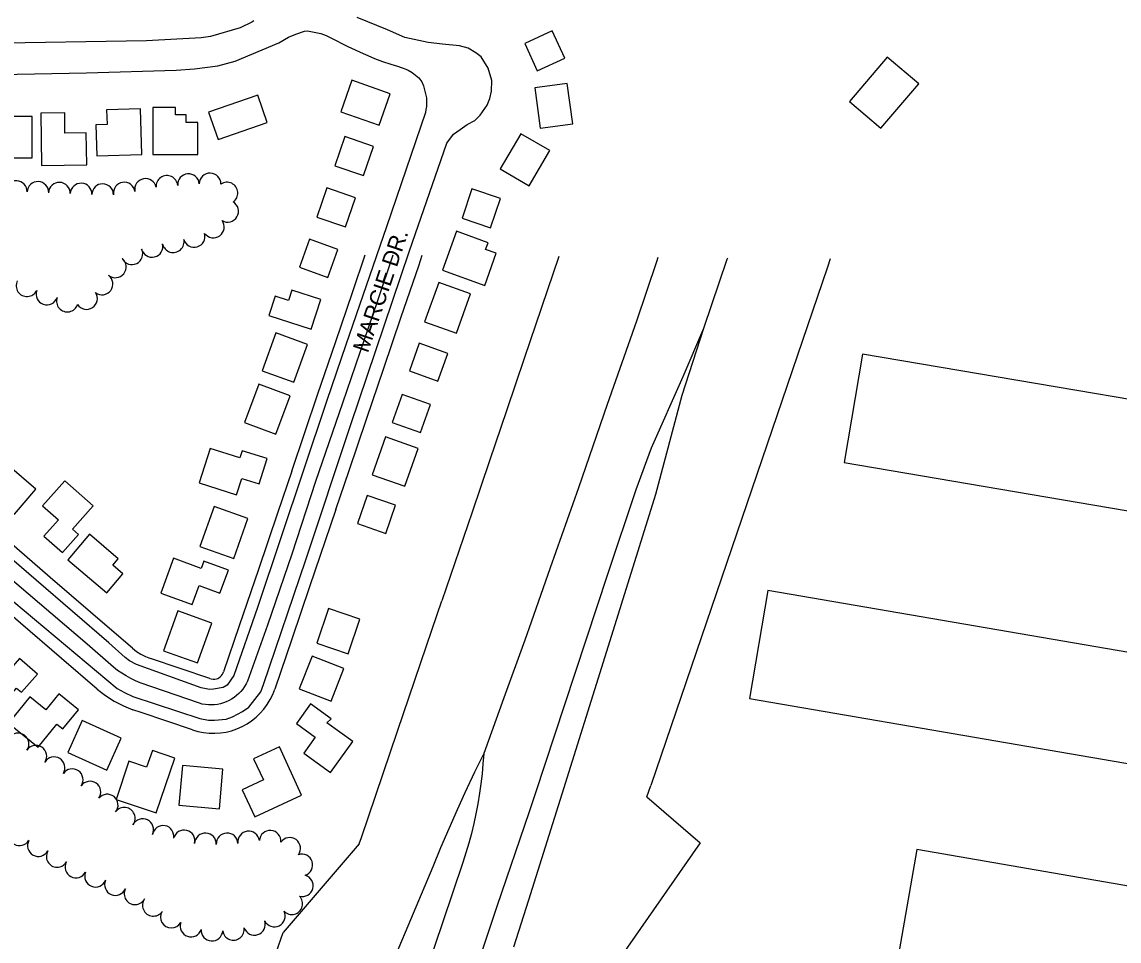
# Model space of a CAD drawing. Extents: x -25029 to 2274964, y -81170 to 687028.
# Drawn here: x -16160 to -15146, y -62222 to -61372 of the extents above; entities that cross this region are included whole.
import ezdxf

# ---------------------------------------------------------------- set-up
doc = ezdxf.new("R2010")
doc.units = 0
for name, color, linetype in [('81911BEA - RW_X_Fee_RW', 7, 'Continuous'), ('BLDG', 7, 'Continuous'), ('GE_X_CL_2000', 7, 'Continuous'), ('ROAD', 7, 'Continuous'), ('ROAD-NAME', 7, 'Continuous'), ('TREES', 7, 'Continuous')]:
    doc.layers.add(name, color=color, linetype=linetype)

msp = doc.modelspace()

# ---------------------------------------------------------------- linework, layer by layer
at = {"layer": '81911BEA - RW_X_Fee_RW'}
for p, q in [((-15415.7, -61599.1), (-15578.9, -62078.6)), ((-15986.6, -61979.8), (-16041.5, -61961.1)), ((-15582.5, -62089.2), (-15578.9, -62078.6)), ((-15582.5, -62089.2), (-15533.2, -62131.6)), ((-15848.4, -62132.7), (-15918.9, -62214.6)), ((-15533.2, -62131.6), (-15631, -62271.5)), ((-15954, -62316), (-15918.9, -62214.6))]:
    msp.add_line(p, q, dxfattribs=at)
for points in [[(-15910.9, -61788), (-15886.6, -61716.4), (-15870.5, -61669), (-15854.4, -61621.7), (-15842.9, -61587.8)], [(-15870.1, -61823.3), (-15857.8, -61787.2), (-15841.8, -61739.9), (-15825.7, -61692.5), (-15809.6, -61645.2), (-15793.5, -61597.9), (-15790.3, -61588.3)], [(-15663.9, -61589.4), (-15679.9, -61636.4), (-15696, -61683.8), (-15712.1, -61731.1), (-15728.1, -61778.5), (-15744.2, -61825.8), (-15772, -61907.7)], [(-15413.2, -61591.5), (-15415.7, -61599.1)], [(-16058, -61951.7), (-16077.1, -61935.3), (-16134.2, -61886.1), (-16172.1, -61853.4), (-16210, -61820.8), (-16247.9, -61788.2), (-16285.8, -61755.5), (-16291, -61751.1)], [(-16090.7, -61989.6), (-16123.8, -61961), (-16161.7, -61928.4), (-16199.6, -61895.8), (-16237.5, -61863.1), (-16275.3, -61830.5), (-16313.2, -61797.9), (-16323.6, -61789)], [(-15910.9, -61788), (-15924, -61826.7), (-15941.7, -61878.8), (-15959.4, -61930.9), (-15973.9, -61973.5)], [(-15870.1, -61823.3), (-15894.4, -61895), (-15910.5, -61942.3), (-15926.5, -61989.6)], [(-15848.4, -62132.7), (-15846.3, -62126.6), (-15813, -62028.5), (-15797, -61981.3), (-15780.9, -61933.9), (-15772, -61907.7)], [(-16058, -61951.7), (-16054.3, -61954.6), (-16050.2, -61957.2), (-16045.9, -61959.4), (-16041.5, -61961.1)], [(-15986.6, -61979.8), (-15985.3, -61980.1), (-15983.6, -61980.3), (-15981.8, -61980.2), (-15980.5, -61979.9), (-15979.3, -61979.5), (-15978.2, -61978.9), (-15977.1, -61978.1), (-15975.8, -61976.9), (-15974.8, -61975.5), (-15974.2, -61974.3), (-15973.9, -61973.5)], [(-16090.7, -61989.6), (-16086.7, -61992.7), (-16083.1, -61995.5), (-16075, -62000.6), (-16066.5, -62005), (-16057.6, -62008.5)], [(-16002.6, -62027.1), (-15997.6, -62028.6), (-15992.5, -62029.6), (-15987.3, -62030.2), (-15982, -62030.3), (-15976.8, -62030), (-15971.6, -62029.2), (-15966.6, -62027.9), (-15961.6, -62026.2), (-15956.8, -62024.1), (-15952.2, -62021.6), (-15947.9, -62018.7), (-15943.8, -62015.4), (-15940, -62011.8), (-15936.5, -62007.9), (-15933.5, -62003.6), (-15930.7, -61999.2), (-15928.4, -61994.5), (-15926.5, -61989.6)], [(-16002.6, -62027.1), (-16050, -62011.1), (-16057.6, -62008.5)]]:
    msp.add_lwpolyline(points, dxfattribs=at)
at = {"layer": 'BLDG'}
for points in [[(-15658.5, -61406.1), (-15670, -61380.8), (-15695.4, -61392.3), (-15683.9, -61417.7)], [(-15395.4, -61446.1), (-15366.4, -61470.8), (-15331.3, -61429.6), (-15360.3, -61404.9)], [(-15865.4, -61455.5), (-15830, -61467.9), (-15819.8, -61438.8), (-15855.2, -61426.4)], [(-15651, -61466.6), (-15656.1, -61429.3), (-15686.2, -61433.4), (-15681.1, -61470.7)], [(-15942.2, -61440.2), (-15987.8, -61456), (-15979, -61481.3), (-15933.5, -61465.6)], [(-16100.8, -61475.1), (-16120.5, -61475.3), (-16120.7, -61456.5), (-16142.8, -61456.7), (-16142.2, -61505.2), (-16100.4, -61504.7)], [(-16049.5, -61495.1), (-16050.7, -61452.9), (-16082, -61453.8), (-16081.6, -61467.4), (-16091.9, -61467.7), (-16091.1, -61496.3)], [(-15997.6, -61495), (-15997.6, -61465.6), (-16008.4, -61465.6), (-16008.4, -61458.4), (-16018.3, -61458.4), (-16018.3, -61451.6), (-16039.1, -61451.5), (-16039.1, -61494.9)], [(-16150.8, -61459.9), (-16175.9, -61459.8), (-16175.9, -61464.1), (-16181.5, -61464.1), (-16181.5, -61470.3), (-16191.3, -61470.3), (-16191.3, -61498), (-16150.9, -61498.1)], [(-15844.5, -61514.5), (-15835.2, -61487.6), (-15861.9, -61478.4), (-15871.1, -61505.4)], [(-15699.1, -61475.8), (-15718.1, -61508.4), (-15691.5, -61524), (-15672.4, -61491.4)], [(-15878.4, -61526), (-15887.6, -61553.1), (-15861.1, -61562), (-15851.9, -61535)], [(-15727.2, -61562.8), (-15718, -61535.8), (-15744.3, -61526.9), (-15753.4, -61554)], [(-15732.5, -61616.1), (-15721.8, -61586.4), (-15731.6, -61582.8), (-15729.3, -61576.6), (-15758.6, -61566), (-15771.6, -61601.9)], [(-15894.4, -61573.4), (-15903.7, -61599.4), (-15877.5, -61608.8), (-15868.2, -61582.8)], [(-15910.7, -61620.6), (-15913.7, -61630), (-15926.2, -61626), (-15932, -61643.8), (-15892.8, -61656.5), (-15883.9, -61629.3)], [(-15775, -61613.5), (-15788, -61649.9), (-15758.6, -61660.4), (-15745.6, -61623.9)], [(-15925.6, -61660.1), (-15938.3, -61695.1), (-15908.9, -61705.7), (-15896.3, -61670.7)], [(-15775.9, -61704.6), (-15766.7, -61679), (-15792.9, -61669.5), (-15802.1, -61695.2)], [(-15400.2, -61780), (-14953.2, -61855.9), (-14936.1, -61755.5), (-15383.1, -61679.6)], [(-15941.3, -61707.3), (-15954.6, -61743), (-15925.6, -61753.8), (-15912.3, -61718.1)], [(-15791.9, -61752.1), (-15782.7, -61726.1), (-15808.8, -61716.9), (-15818, -61742.8)], [(-15806.3, -61801.9), (-15794, -61766.9), (-15824.1, -61756.3), (-15836.4, -61791.4)], [(-15961.8, -61809.7), (-15957, -61794.6), (-15941, -61799.7), (-15933.6, -61776.3), (-15956.6, -61769), (-15958.7, -61775.6), (-15986.2, -61766.9), (-15996.3, -61798.7)], [(-16147.3, -61804.5), (-16173.9, -61781.6), (-16193.9, -61804.8), (-16167.2, -61827.7)], [(-16141.1, -61820.1), (-16126.6, -61832.9), (-16139.9, -61848), (-16122.7, -61863.2), (-16107.9, -61846.4), (-16113.5, -61841.4), (-16094.5, -61819.9), (-16120.7, -61796.9)], [(-15841, -61810.3), (-15850, -61836.2), (-15823.8, -61845.4), (-15814.8, -61819.5)], [(-15964.4, -61868.6), (-15951.3, -61831.8), (-15982.7, -61820.7), (-15995.8, -61857.5)], [(-16066.9, -61882.9), (-16076.2, -61874.9), (-16071.2, -61868.9), (-16097.8, -61846.2), (-16117.9, -61869.8), (-16081.8, -61900.4)], [(-16003, -61911.3), (-15996.4, -61893.6), (-15977.2, -61900.8), (-15969.3, -61879.5), (-15992.1, -61871), (-15994.7, -61877.9), (-16020, -61868.5), (-16031.9, -61900.6)], [(-15487.8, -61998.2), (-14992.8, -62083.3), (-14975.6, -61983.5), (-15470.7, -61898.4)], [(-15858.7, -61956.8), (-15847.9, -61924.7), (-15876.9, -61914.9), (-15887.7, -61947.1)], [(-16016.2, -61917.1), (-16029.4, -61954), (-15997.9, -61965.3), (-15984.7, -61928.4)], [(-16162.6, -61961.2), (-16176.6, -61977.5), (-16190.2, -61965.8), (-16209.3, -61988), (-16183.8, -62010), (-16165.2, -61988.5), (-16160.6, -61992.4), (-16146, -61975.5)], [(-15892, -61958.9), (-15903.9, -61989.1), (-15874.4, -62000.7), (-15862.6, -61970.5)], [(-16128.1, -62021.9), (-16122.5, -62026.3), (-16108.1, -62008.6), (-16126.3, -61993.9), (-16138.2, -62008.6), (-16152.9, -61996.7), (-16172.6, -62021), (-16145.3, -62043.2)], [(-15878.3, -62020.8), (-15874.3, -62016.9), (-15893.5, -62003.1), (-15906.6, -62021.3), (-15889.2, -62033.8), (-15899.8, -62048.6), (-15874.9, -62066.5), (-15854.4, -62037.9)], [(-16117.7, -62048.2), (-16081.9, -62064.3), (-16068.6, -62034.7), (-16104.5, -62018.6)], [(-16018.9, -62053.2), (-16039.7, -62046.2), (-16045, -62061.7), (-16061.3, -62056.2), (-16073.3, -62091.4), (-16036.1, -62104)], [(-15922.3, -62042.9), (-15946.1, -62053.9), (-15937, -62073.4), (-15956.7, -62082.5), (-15945.1, -62107.6), (-15901.7, -62087.6)], [(-16015.1, -62096.7), (-15977.7, -62100.1), (-15974.4, -62063.5), (-16011.8, -62060.1)], [(-15339.9, -62362.4), (-15333.1, -62323.8), (-15295.7, -62330.3), (-15290.5, -62300.8), (-15233.1, -62310.8), (-15238.2, -62340.2), (-15247.2, -62338.6), (-15249.1, -62349.6), (-15191.1, -62359.7), (-15187.2, -62337.6), (-15153.5, -62314.1), (-15133.6, -62317.5), (-15128.3, -62286.7), (-15158.2, -62281.5), (-15152.2, -62247.2), (-15093.4, -62257.4), (-15080.2, -62181.7), (-15333.1, -62137.7), (-15371.2, -62357)]]:
    msp.add_lwpolyline(points, close=True, dxfattribs=at)
at = {"layer": 'GE_X_CL_2000'}
for points in [[(-15817.4, -61588.1), (-15831.9, -61631.2), (-15864, -61724.9), (-15888.8, -61797.5), (-15910.9, -61864.6), (-15933.1, -61930.3), (-15951.7, -61982.2), (-15952.9, -61984.7), (-15954.4, -61987.1), (-15956, -61989.4), (-15957.8, -61991.6), (-15959.7, -61993.6), (-15961.8, -61995.5), (-15964, -61997.2), (-15966.4, -61998.8), (-15968.8, -62000.1), (-15971.4, -62001.3), (-15974, -62002.3), (-15976.8, -62003), (-15979.5, -62003.6)], [(-15572.4, -61590.2), (-15573.8, -61594.4), (-15592.3, -61649.1), (-15619.2, -61726.1), (-15645.7, -61803.3), (-15672.1, -61877.4), (-15689.5, -61927.4), (-15695.5, -61944.3), (-15714.9, -61997.5), (-15733.4, -62049.1)], [(-15529.9, -61655.6), (-15508.3, -61592), (-15507.8, -61590.7)], [(-15919.6, -62789.8), (-15892, -62707.6), (-15833, -62526.5), (-15802.3, -62433.4), (-15779.3, -62364.1), (-15750.7, -62280), (-15720.8, -62190.1), (-15691, -62102.8), (-15685.5, -62086), (-15658.3, -62003.6), (-15618.6, -61883.3), (-15592.4, -61804.9), (-15578.2, -61766.2), (-15548.9, -61700.4), (-15529.9, -61655.6)], [(-15705.5, -62227.8), (-15691.7, -62184.2), (-15660.8, -62086.2), (-15621.2, -61959.3), (-15574.2, -61809.1), (-15549.9, -61717.5), (-15529.9, -61655.6)], [(-15979.5, -62003.6), (-15982.3, -62004), (-15985.1, -62004.1), (-15987.9, -62004), (-15990.7, -62003.8), (-15993.5, -62003.3), (-15996.2, -62002.6), (-16051.1, -61983.8), (-16055.4, -61981.8), (-16059.7, -61979.6), (-16063.8, -61977.3), (-16067.9, -61974.8), (-16071.8, -61972.1), (-16075.6, -61969.2), (-16100, -61947.8), (-16198.8, -61863.6), (-16248.6, -61819.6), (-16301.8, -61775.1), (-16328.1, -61752.5), (-16355, -61728.3)], [(-15733.4, -62049.1), (-15741.8, -62066.3), (-15750.9, -62085.5), (-15758, -62101.1), (-15765.7, -62118.6), (-15773.2, -62136.2), (-15780.5, -62153.9), (-15816.9, -62240.2), (-15844, -62303.4), (-15875.6, -62374.5), (-15894.8, -62418), (-15926.6, -62485.7), (-15931.9, -62496.9)], [(-15733.4, -62049.1), (-15734.1, -62058.5), (-15734.9, -62067.8), (-15736, -62077), (-15737.2, -62085.6), (-15738.9, -62095.5), (-15740.6, -62104.7), (-15742.6, -62113.8), (-15744.8, -62122.9), (-15747.2, -62131.9), (-15749.9, -62140.9), (-15752.7, -62149.8), (-15771.3, -62204.8), (-15793.4, -62270.3)]]:
    msp.add_lwpolyline(points, dxfattribs=at)
at = {"layer": 'ROAD'}
for points in [[(-15946, -61371.5), (-15947.7, -61372.8), (-15958.4, -61377.9), (-15985.8, -61385.8), (-15994.7, -61387.2), (-16045, -61389.9), (-16195, -61392.4)], [(-16177.4, -61900.7), (-16072.1, -61989), (-16065.5, -61992.5), (-16057.7, -61996.3), (-15995.9, -62016.7), (-15987.8, -62018.2), (-15982.1, -62018.2), (-15971.5, -62017.4), (-15965.6, -62015.1), (-15956.5, -62010.3), (-15950.6, -62006.1), (-15939.4, -61992.1), (-15936.9, -61985.3), (-15897.9, -61869.9), (-15856.5, -61745.6), (-15801.9, -61584.2), (-15767.4, -61484.7), (-15761.3, -61476.1), (-15755.3, -61471.9), (-15748.7, -61467.4), (-15741.5, -61463.5), (-15736.6, -61458.6), (-15730.3, -61449.5), (-15727.6, -61443.2), (-15726.3, -61436.6), (-15725.8, -61426.7), (-15729.2, -61415.3), (-15735.8, -61404.8), (-15740.8, -61400.9), (-15747.9, -61396.8), (-15755.8, -61394.5), (-15771.4, -61393.1), (-15784.8, -61391.4), (-15806.3, -61386.9), (-15822.3, -61379.7), (-15850.4, -61368.3)], [(-16372.9, -61424.9), (-16100.6, -61419.4), (-16017.7, -61417), (-16000.8, -61415.8), (-15979.3, -61412.9), (-15963, -61408.8), (-15922.9, -61391.7), (-15913.8, -61386.5), (-15907.2, -61383.7), (-15899.2, -61381), (-15896.3, -61380.6), (-15884, -61383.1), (-15878.9, -61385), (-15874.7, -61387.2), (-15859, -61395.1), (-15844.7, -61401.8), (-15840.6, -61403.5), (-15834.2, -61406.2), (-15827.1, -61409), (-15819.3, -61411.4), (-15813.2, -61413.5), (-15808.7, -61414.9), (-15805.4, -61416), (-15803.3, -61417), (-15799.4, -61419.3), (-15793.3, -61424), (-15790.7, -61427.9), (-15789.2, -61431.5), (-15786.4, -61442.7), (-15786.2, -61446.1), (-15786.4, -61450.6), (-15786.8, -61453.5), (-15787.3, -61456.2), (-15823.2, -61561.8), (-15860.9, -61671.2), (-15878.3, -61722.7), (-15942.5, -61913.9), (-15964.5, -61976.9), (-15970.5, -61985.7), (-15974.2, -61987.9), (-15983.2, -61989.6), (-15986.9, -61989.8), (-15994.7, -61988.2), (-16054.4, -61966.6), (-16060.7, -61963.3), (-16064.8, -61960.1), (-16079.8, -61946.8), (-16147.2, -61888.6), (-16283.4, -61771.4)]]:
    msp.add_lwpolyline(points, dxfattribs=at)
at = {"layer": 'TREES'}
for centre, start, end in [((-16165.5, -61529.3), 357.8167, 177.8167), ((-16046, -61527.3), 11.0424, 191.0424), ((-16026.2, -61524.5), 4.9931, 184.9931), ((-16006.3, -61522.9), 4.5621, 184.5621), ((-15986.3, -61522.3), 358.8737, 178.8737), ((-16145.5, -61530.1), 357.5501, 177.5501), ((-16125.6, -61530.8), 358.0466, 178.0466), ((-16105.6, -61531.6), 357.4825, 177.4825), ((-16085.6, -61532.2), 359.481, 179.481), ((-16065.7, -61530.7), 8.7008, 188.7008), ((-15970.7, -61530.7), 304.2048, 124.2048), ((-15970.1, -61547.6), 239.5347, 59.5347), ((-15983.3, -61562.1), 216.002, 36.002), ((-16001, -61570.8), 196.1681, 16.1681), ((-16039.9, -61580.1), 193.2333, 13.2333), ((-16020.4, -61575.7), 192.4067, 12.4067), ((-16058.6, -61586.9), 206.2566, 26.2566), ((-16073.9, -61599), 230.8558, 50.8558), ((-16086.2, -61614.8), 233.2798, 53.2798), ((-16155.6, -61616.4), 153.6618, 333.6618), ((-16137.2, -61624.1), 160.652, 340.652), ((-16118.3, -61630.6), 161.2993, 341.2993), ((-16100.5, -61628.3), 213.4515, 33.4515), ((-16163.8, -62040.2), 324.7294, 144.7294), ((-16147.3, -62051.5), 326.5519, 146.5519), ((-16130.5, -62062.2), 328.4594, 148.4594), ((-16113.8, -62073.2), 324.9006, 144.9006), ((-16097.4, -62084.7), 325.1103, 145.1103), ((-16081.4, -62096.7), 321.0097, 141.0097), ((-16065.6, -62108.9), 323.2581, 143.2581), ((-16048.6, -62119.4), 333.6847, 153.6847), ((-16029.8, -62125.6), 349.4164, 169.4164), ((-16162.4, -62124.2), 149.4198, 329.4198), ((-16010.3, -62129.8), 346.3362, 166.3362), ((-15990.6, -62132.6), 357.3835, 177.3835), ((-15970.6, -62132.6), 2.8609, 182.8609), ((-15950.7, -62130.8), 7.3315, 187.3315), ((-15930.8, -62130.2), 356.1055, 176.1055), ((-15912.7, -62136.8), 324.2579, 144.2579), ((-16145.1, -62134.2), 150.907, 330.907), ((-16127.7, -62144.2), 149.0949, 329.0949), ((-15901.5, -62152.1), 288.1339, 108.1339), ((-16110.3, -62154), 151.9087, 331.9087), ((-16092.2, -62162.5), 158.0166, 338.0166), ((-16073.8, -62170.2), 156.6714, 336.6714), ((-15901, -62171.3), 254.7869, 74.7869), ((-16055.7, -62178.8), 152.3013, 332.3013), ((-16038.8, -62189.4), 143.7293, 323.7293), ((-15910.8, -62187.9), 224.1008, 44.1008), ((-16022.1, -62200.3), 149.7472, 329.7472), ((-15926.9, -62199.3), 206.7576, 26.7576), ((-16004, -62208.6), 161.1284, 341.1284), ((-15945.3, -62207), 198.5183, 18.5183), ((-15984.6, -62212.4), 176.4574, 356.4574), ((-15964.7, -62211.6), 188.2767, 8.2767)]:
    msp.add_arc(centre, 10, start, end, dxfattribs=at)

# ---------------------------------------------------------------- texts
at = {"layer": 'ROAD-NAME'}
msp.add_text('MARCIE DR.', height=15, rotation=71.3982, dxfattribs=at).set_placement((-15840.5, -61679.2))

doc.saveas('drawing.dxf')
